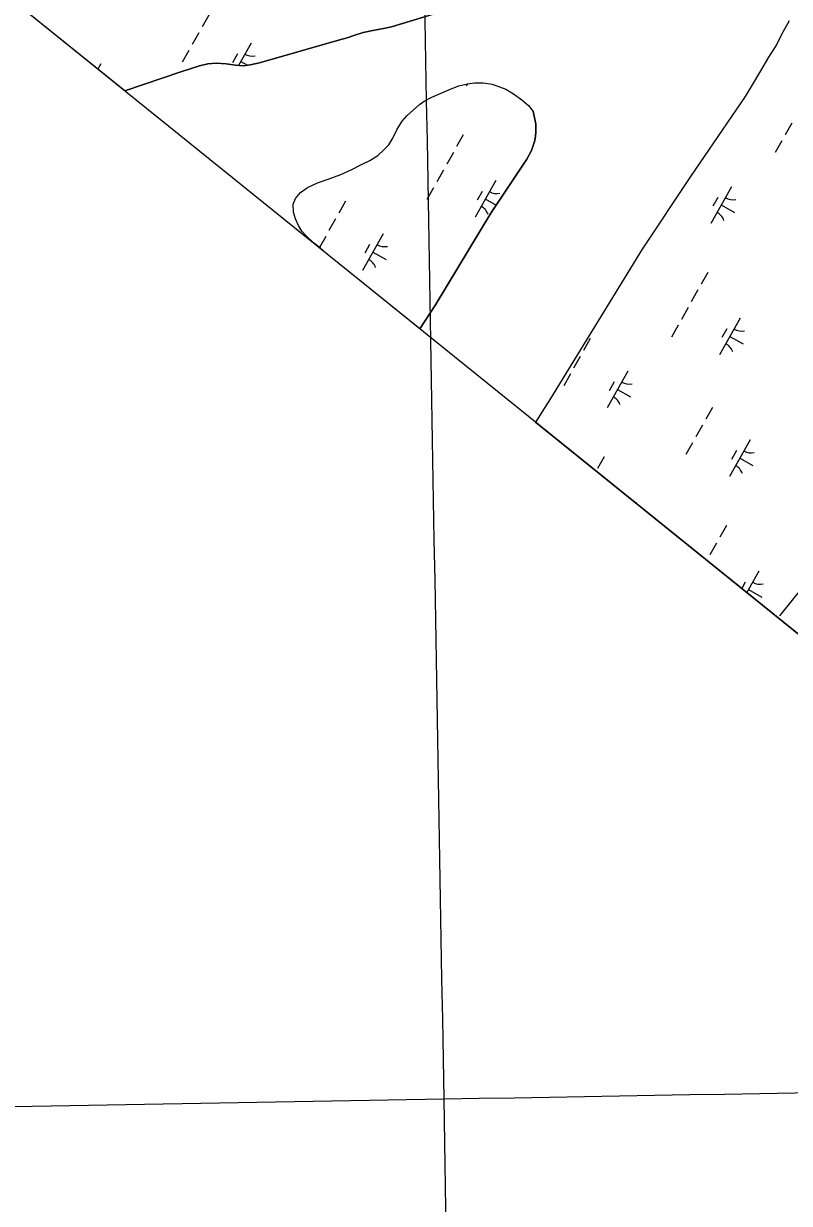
# Model space of a CAD drawing. Extents: x 3913936 to 3933962, y 195330 to 217741.
# Drawn here: x 3919502 to 3920410, y 199416 to 200815 of the extents above; entities that cross this region are included whole.
import ezdxf

# ---------------------------------------------------------------- set-up
doc = ezdxf.new("R2010")
doc.units = 0
for name, color, linetype in [('V-GRID-FRAM', 7, 'Continuous'), ('V-GRID-MAJR', 7, 'Continuous'), ('V-TOPO-SHOR', 7, 'Continuous'), ('V-UTIL-LINE', 7, 'Continuous'), ('V-WETL-SWMP', 7, 'Continuous')]:
    doc.layers.add(name, color=color, linetype=linetype)

msp = doc.modelspace()

# ---------------------------------------------------------------- linework, layer by layer
at = {"layer": 'V-GRID-FRAM'}
msp.add_lwpolyline([(3932010.3, 210315), (3924440.1, 196848.2), (3917917.6, 202110.6), (3924798.7, 214359), (3932010.3, 210315)], dxfattribs=at)
at = {"layer": 'V-GRID-MAJR'}
for points in [[(3920014.7, 198709.1), (3920000.2, 199540.2), (3919894.4, 205600.3), (3919878.2, 206526.9)], [(3918580.3, 199515.4), (3920000.2, 199540.2), (3925326, 199633.5), (3926654.9, 199657)]]:
    msp.add_spline(points, degree=3, dxfattribs=at)
at = {"layer": 'V-TOPO-SHOR'}
for points in [[(3919720.1, 200767.6), (3919730, 200768.5), (3919741.8, 200767.9), (3919753, 200766.1), (3919762.4, 200765.3), (3919770.3, 200766.4), (3919781.6, 200768.7), (3919875.2, 200795.6), (3919885.2, 200798.6), (3919894.6, 200801.6), (3919904.5, 200804.8), (3919917.7, 200807.7), (3919928.4, 200809.6), (3919937.8, 200811.7), (3919986, 200826.3)], [(3920409.1, 200818.6), (3920400.4, 200802.4), (3920394.5, 200791.1), (3920384.8, 200775.7), (3920375.4, 200759.5), (3920364.4, 200740.7), (3920357, 200728.8), (3920292.5, 200633.9), (3920234.9, 200547.9), (3920126.2, 200370.9), (3920108.7, 200342.8)], [(3919621.8, 200735.6), (3919688.1, 200758.4), (3919699.2, 200761.9), (3919710.4, 200765.5), (3919720.1, 200767.6)], [(3919861.6, 200542.1), (3919860.5, 200543.3), (3919853.6, 200549.3), (3919845.6, 200555.4), (3919836.7, 200563.7), (3919831.6, 200569.3), (3919827.7, 200575.8), (3919823.9, 200584), (3919821.9, 200591.9), (3919821.3, 200601.1), (3919823.9, 200607.9), (3919830.2, 200615.1), (3919838.4, 200620.9), (3919850, 200626.6), (3919862.8, 200630.8), (3919877.9, 200636.5), (3919889.9, 200642.1), (3919903.1, 200648.8), (3919912.4, 200653.2), (3919921.5, 200659), (3919928.9, 200665.7), (3919934.7, 200671.7), (3919939.3, 200679.5), (3919944.7, 200690.1), (3919950.4, 200699.9), (3919956.1, 200705.9), (3919971.2, 200719.6), (3919976.8, 200723.6), (3919985.7, 200728.2), (3919997.5, 200733.5), (3920008.6, 200738.2), (3920017.6, 200741.5), (3920028, 200743.9), (3920036.3, 200745.2), (3920046.6, 200745.2), (3920057.4, 200743.4), (3920073.3, 200737.6), (3920082.5, 200732), (3920092.4, 200725.1), (3920100.1, 200718.2), (3920106, 200711.2)], [(3919971.6, 200453.4), (3919989.9, 200481.8), (3920055.8, 200590.6), (3920098.3, 200654.6), (3920103.9, 200665.1), (3920106, 200670.8), (3920107.7, 200676.7), (3920108.6, 200682.1), (3920109, 200687.1), (3920109.1, 200691.1), (3920109.1, 200696.4), (3920106, 200711.2)]]:
    msp.add_lwpolyline(points, dxfattribs=at)
at = {"layer": 'V-UTIL-LINE'}
msp.add_lwpolyline([(3928328.3, 212380.9), (3926784.1, 210502.9), (3926424.7, 209908.7), (3925640.5, 208467.6), (3924952.2, 207329.2), (3923971.7, 204752.2), (3923252.9, 203563.7), (3921560.2, 201558.8), (3920397.9, 200112.9)], dxfattribs=at)
at = {"layer": 'V-WETL-SWMP'}
for p, q in [((3919621.8, 200735.6), (3917917.6, 202110.6)), ((3919721.2, 200825.6), (3919713.4, 200811.6)), ((3919986, 200826.3), (3919937.8, 200811.7)), ((3920409.1, 200818.6), (3920400.4, 200802.4)), ((3919709.4, 200804.6), (3919701.6, 200790.7)), ((3919904.5, 200804.8), (3919894.6, 200801.6)), ((3919917.7, 200807.7), (3919904.5, 200804.8)), ((3919928.4, 200809.6), (3919917.7, 200807.7)), ((3919937.8, 200811.7), (3919928.4, 200809.6)), ((3920400.4, 200802.4), (3920394.5, 200791.1)), ((3919771.4, 200792.3), (3919756.5, 200765.8)), ((3919875.2, 200795.6), (3919781.6, 200768.7)), ((3919885.2, 200798.6), (3919875.2, 200795.6)), ((3919894.6, 200801.6), (3919885.2, 200798.6)), ((3920394.5, 200791.1), (3920384.8, 200775.7)), ((3919697.7, 200783.7), (3919689.8, 200769.8)), ((3919755.3, 200779.5), (3919749.4, 200769)), ((3920384.8, 200775.7), (3920375.4, 200759.5)), ((3919593.4, 200767.8), (3919589.8, 200761.4)), ((3919699.2, 200761.9), (3919688.1, 200758.4)), ((3919710.4, 200765.5), (3919699.2, 200761.9)), ((3919720.1, 200767.6), (3919710.4, 200765.5)), ((3919730, 200768.5), (3919720.1, 200767.6)), ((3919741.8, 200767.9), (3919730, 200768.5)), ((3919753, 200766.1), (3919741.8, 200767.9)), ((3919762.4, 200765.3), (3919753, 200766.1)), ((3919759.1, 200770.5), (3919767.2, 200766)), ((3919770.3, 200766.4), (3919762.4, 200765.3)), ((3919781.6, 200768.7), (3919770.3, 200766.4)), ((3919688.1, 200758.4), (3919621.8, 200735.6)), ((3920375.4, 200759.5), (3920364.4, 200740.7)), ((3919985.7, 200728.2), (3919997.5, 200733.5)), ((3919997.5, 200733.5), (3920008.6, 200738.2)), ((3920008.6, 200738.2), (3920017.6, 200741.5)), ((3920017.6, 200741.5), (3920028, 200743.9)), ((3920027.8, 200743.8), (3920026.5, 200741.5)), ((3920028, 200743.9), (3920036.3, 200745.2)), ((3920036.3, 200745.2), (3920046.6, 200745.2)), ((3920046.6, 200745.2), (3920057.4, 200743.4)), ((3920057.4, 200743.4), (3920073.3, 200737.6)), ((3920073.3, 200737.6), (3920082.5, 200732)), ((3920082.5, 200732), (3920092.4, 200725.1)), ((3920364.4, 200740.7), (3920357, 200728.8)), ((3919956.1, 200705.9), (3919971.2, 200719.6)), ((3919971.2, 200719.6), (3919976.8, 200723.6)), ((3919976.8, 200723.6), (3919985.7, 200728.2)), ((3920092.4, 200725.1), (3920100.1, 200718.2)), ((3920100.1, 200718.2), (3920106, 200711.2)), ((3920357, 200728.8), (3920292.5, 200633.9)), ((3919950.4, 200699.9), (3919956.1, 200705.9)), ((3920106, 200711.2), (3920109.1, 200696.4)), ((3919939.3, 200679.5), (3919944.7, 200690.1)), ((3919944.7, 200690.1), (3919950.4, 200699.9)), ((3920109.1, 200691.1), (3920109, 200687.1)), ((3920109.1, 200696.4), (3920109.1, 200691.1)), ((3920412.4, 200697.4), (3920404.6, 200683.4)), ((3919934.7, 200671.7), (3919939.3, 200679.5)), ((3920023, 200683.5), (3920015.1, 200669.5)), ((3920107.7, 200676.7), (3920106, 200670.8)), ((3920108.6, 200682.1), (3920107.7, 200676.7)), ((3920109, 200687.1), (3920108.6, 200682.1)), ((3920400.6, 200676.4), (3920392.8, 200662.5)), ((3919921.5, 200659), (3919928.9, 200665.7)), ((3919928.9, 200665.7), (3919934.7, 200671.7)), ((3920011.2, 200662.5), (3920003.4, 200648.6)), ((3920103.9, 200665), (3920098.3, 200654.6)), ((3920106, 200670.8), (3920103.9, 200665)), ((3919889.9, 200642.1), (3919903.1, 200648.8)), ((3919903.1, 200648.8), (3919912.4, 200653.2)), ((3919912.4, 200653.2), (3919921.5, 200659)), ((3920098.3, 200654.6), (3920055.8, 200590.6)), ((3919862.8, 200630.8), (3919877.9, 200636.5)), ((3919877.9, 200636.5), (3919889.9, 200642.1)), ((3919999.4, 200641.6), (3919991.6, 200627.7)), ((3919830.2, 200615.1), (3919838.4, 200620.9)), ((3919838.4, 200620.9), (3919850, 200626.6)), ((3919850, 200626.6), (3919862.8, 200630.8)), ((3919987.7, 200620.7), (3919979.8, 200606.7)), ((3920061.4, 200629.3), (3920036.9, 200585.7)), ((3920292.5, 200633.9), (3920234.9, 200547.9)), ((3920341, 200622), (3920316.5, 200578.5)), ((3919821.3, 200601.1), (3919823.9, 200607.9)), ((3919823.9, 200607.9), (3919830.2, 200615.1)), ((3920045.3, 200616.5), (3920039.4, 200606)), ((3920049.1, 200607.5), (3920062.1, 200600.1)), ((3920324.9, 200609.3), (3920319, 200598.8)), ((3919821.9, 200591.9), (3919821.3, 200601.1)), ((3919883.4, 200604.8), (3919875.6, 200590.8)), ((3920328.7, 200600.3), (3920344.4, 200591.4)), ((3919823.9, 200584), (3919821.9, 200591.9)), ((3919827.7, 200575.8), (3919823.9, 200584)), ((3919871.7, 200583.9), (3919863.8, 200569.9)), ((3920055.8, 200590.6), (3919989.9, 200481.8)), ((3919831.6, 200569.3), (3919827.7, 200575.8)), ((3919836.7, 200563.7), (3919831.6, 200569.3)), ((3919928, 200566.3), (3919903.5, 200522.7)), ((3919845.6, 200555.4), (3919836.7, 200563.7)), ((3919853.6, 200549.3), (3919845.6, 200555.4)), ((3919859.9, 200562.9), (3919852.6, 200550)), ((3919912, 200553.5), (3919906.1, 200543.1)), ((3919860.5, 200543.3), (3919853.6, 200549.3)), ((3919861.6, 200542.1), (3919860.5, 200543.3)), ((3919971.6, 200453.4), (3919861.6, 200542.1)), ((3919915.7, 200544.5), (3919931.4, 200535.7)), ((3920234.9, 200547.9), (3920126.2, 200370.9)), ((3920312.9, 200520.4), (3920305.1, 200506.5)), ((3920301.2, 200499.5), (3920293.3, 200485.6)), ((3919989.9, 200481.8), (3919971.6, 200453.4)), ((3920289.4, 200478.6), (3920281.6, 200464.6)), ((3920351.4, 200466.2), (3920326.9, 200422.7)), ((3920277.7, 200457.7), (3920269.8, 200443.7)), ((3920335.3, 200453.5), (3920329.4, 200443)), ((3920173.4, 200441.8), (3920165.6, 200427.8)), ((3920339.1, 200444.5), (3920354.8, 200435.6)), ((3920161.7, 200420.8), (3920153.8, 200406.9)), ((3920149.9, 200399.9), (3920142.1, 200386)), ((3920218, 200403.3), (3920193.5, 200359.7)), ((3920202, 200390.5), (3920196.1, 200380)), ((3920126.2, 200370.9), (3920108.7, 200342.8)), ((3920205.7, 200381.5), (3920221.4, 200372.7)), ((3920318.4, 200360.3), (3920310.6, 200346.3)), ((3920108.7, 200342.8), (3920559.5, 199979.1)), ((3920306.6, 200339.3), (3920298.8, 200325.4)), ((3920294.9, 200318.4), (3920287, 200304.5)), ((3920363, 200321.8), (3920338.5, 200278.2)), ((3920190, 200301.7), (3920182.1, 200287.7)), ((3920346.9, 200309), (3920341.1, 200298.5)), ((3920350.7, 200300), (3920366.4, 200291.2)), ((3920228.4, 200247.5), (3920227.9, 200246.6)), ((3920335, 200220.2), (3920327.1, 200206.2)), ((3920323.2, 200199.2), (3920315.4, 200185.3)), ((3920373.4, 200166), (3920359.2, 200140.7)), ((3920357.3, 200153.2), (3920353.1, 200145.6)), ((3920361.1, 200144.2), (3920376.8, 200135.4))]:
    msp.add_line(p, q, dxfattribs=at)
for centre, start, end in [((3919772.9, 200794.5), 239.8861, 281.4297), ((3920025.4, 200739.1), 19.8861, 20.3745), ((3920062.9, 200631.4), 239.8861, 281.4297), ((3920342.5, 200624.2), 239.8861, 281.4297), ((3920035.8, 200583.3), 19.8861, 61.4297), ((3920315.4, 200576.1), 19.8861, 61.4297), ((3919929.5, 200568.5), 239.8861, 281.4297), ((3919902.4, 200520.3), 19.8861, 61.4297), ((3920352.8, 200468.4), 239.8861, 281.4297), ((3920325.8, 200420.3), 19.8861, 61.4297), ((3920219.5, 200405.5), 239.8861, 281.4297), ((3920192.4, 200357.3), 19.8861, 61.4297), ((3920364.5, 200323.9), 239.8861, 281.4297), ((3920337.4, 200275.8), 19.8861, 61.4297), ((3920374.9, 200168.1), 239.8861, 281.4297)]:
    msp.add_arc(centre, 17.6, start, end, dxfattribs=at)

doc.saveas('drawing.dxf')
